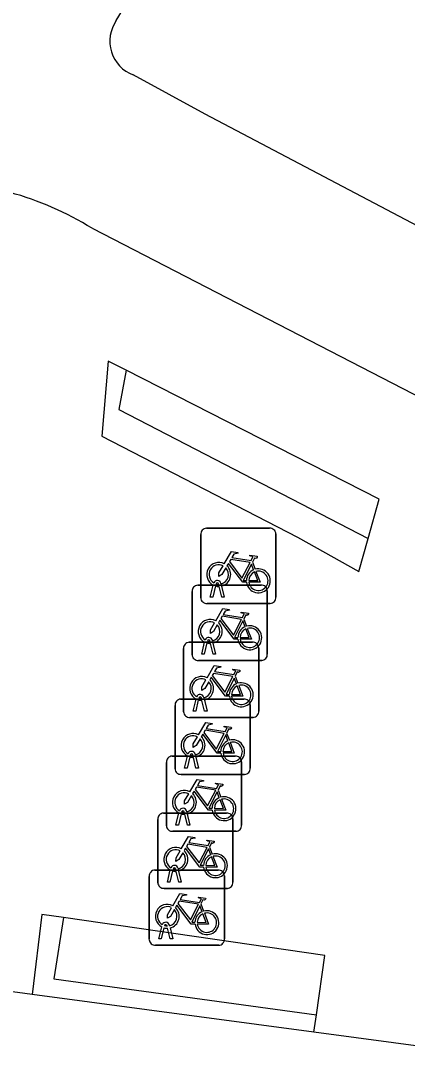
# Model space of a CAD drawing. Extents: x 160664 to 161506, y 382245 to 383288.
# Drawn here: x 161110.5 to 161115.64, y 383231.27 to 383244.94 of the extents above; entities that cross this region are included whole.
import ezdxf

# ---------------------------------------------------------------- set-up
doc = ezdxf.new("R2010")
doc.units = 0
for name, color, linetype in [('IMGEO_Fietsenrek', 7, 'Continuous'), ('IMGEO_Fietspad_gesloten', 7, 'Continuous'), ('IMGEO_Haag', 7, 'Continuous'), ('IMGEO_Voetpad_open', 7, 'Continuous'), ('IMGEO_Woonerf_open', 7, 'Continuous')]:
    doc.layers.add(name, color=color, linetype=linetype)

msp = doc.modelspace()

# ---------------------------------------------------------------- linework, layer by layer
at = {"layer": 'IMGEO_Fietsenrek'}
for p, q in [((161112.968, 383238.189), (161113.809, 383238.189)), ((161113.809, 383238.189), (161112.968, 383238.189)), ((161112.893, 383237.264), (161112.893, 383238.105)), ((161112.893, 383238.105), (161112.893, 383237.264)), ((161113.893, 383238.114), (161113.893, 383237.273)), ((161113.893, 383237.273), (161113.893, 383238.114)), ((161113.58, 383237.738), (161113.616, 383237.643)), ((161113.162, 383237.456), (161113.163, 383237.449)), ((161112.779, 383236.507), (161112.779, 383237.348)), ((161112.779, 383237.348), (161112.779, 383236.507)), ((161112.854, 383237.432), (161113.695, 383237.432)), ((161113.695, 383237.432), (161112.854, 383237.432)), ((161113.02, 383237.273), (161113.059, 383237.433)), ((161113.089, 383237.421), (161113.054, 383237.273)), ((161113.131, 383237.445), (161113.13, 383237.449)), ((161113.172, 383237.273), (161113.138, 383237.415)), ((161113.17, 383237.419), (161113.205, 383237.273)), ((161113.779, 383237.357), (161113.779, 383236.516)), ((161113.779, 383236.516), (161113.779, 383237.357)), ((161113.818, 383237.189), (161112.977, 383237.189)), ((161112.977, 383237.189), (161113.818, 383237.189)), ((161113.054, 383237.273), (161113.02, 383237.273)), ((161113.205, 383237.273), (161113.172, 383237.273)), ((161113.466, 383236.981), (161113.502, 383236.886)), ((161112.74, 383236.674), (161113.581, 383236.674)), ((161113.581, 383236.674), (161112.74, 383236.674)), ((161112.906, 383236.516), (161112.945, 383236.676)), ((161112.975, 383236.664), (161112.94, 383236.516)), ((161113.017, 383236.688), (161113.016, 383236.692)), ((161113.058, 383236.516), (161113.024, 383236.658)), ((161113.048, 383236.699), (161113.049, 383236.692)), ((161113.056, 383236.662), (161113.091, 383236.516)), ((161112.665, 383235.749), (161112.665, 383236.59)), ((161112.665, 383236.59), (161112.665, 383235.749)), ((161112.94, 383236.516), (161112.906, 383236.516)), ((161113.091, 383236.516), (161113.058, 383236.516)), ((161113.665, 383236.599), (161113.665, 383235.758)), ((161113.665, 383235.758), (161113.665, 383236.599)), ((161113.704, 383236.432), (161112.863, 383236.432)), ((161112.863, 383236.432), (161113.704, 383236.432)), ((161113.352, 383236.223), (161113.388, 383236.128)), ((161112.551, 383234.992), (161112.551, 383235.833)), ((161112.551, 383235.833), (161112.551, 383234.992)), ((161112.626, 383235.917), (161113.467, 383235.917)), ((161113.467, 383235.917), (161112.626, 383235.917)), ((161112.792, 383235.758), (161112.831, 383235.918)), ((161112.861, 383235.906), (161112.826, 383235.758)), ((161112.903, 383235.93), (161112.902, 383235.934)), ((161112.944, 383235.758), (161112.91, 383235.9)), ((161112.934, 383235.941), (161112.935, 383235.934)), ((161112.942, 383235.904), (161112.977, 383235.758)), ((161113.551, 383235.842), (161113.551, 383235.001)), ((161113.551, 383235.001), (161113.551, 383235.842)), ((161113.59, 383235.674), (161112.749, 383235.674)), ((161112.749, 383235.674), (161113.59, 383235.674)), ((161112.826, 383235.758), (161112.792, 383235.758)), ((161112.977, 383235.758), (161112.944, 383235.758)), ((161113.238, 383235.466), (161113.274, 383235.371)), ((161112.511, 383235.16), (161113.352, 383235.16)), ((161113.352, 383235.16), (161112.511, 383235.16)), ((161112.678, 383235.001), (161112.717, 383235.161)), ((161112.747, 383235.149), (161112.712, 383235.001)), ((161112.789, 383235.173), (161112.788, 383235.177)), ((161112.83, 383235.001), (161112.796, 383235.143)), ((161112.82, 383235.184), (161112.821, 383235.177)), ((161112.828, 383235.147), (161112.863, 383235.001)), ((161112.436, 383234.235), (161112.436, 383235.076)), ((161112.436, 383235.076), (161112.436, 383234.235)), ((161112.712, 383235.001), (161112.678, 383235.001)), ((161112.863, 383235.001), (161112.83, 383235.001)), ((161113.436, 383235.085), (161113.436, 383234.244)), ((161113.436, 383234.244), (161113.436, 383235.085)), ((161113.476, 383234.917), (161112.635, 383234.917)), ((161112.635, 383234.917), (161113.476, 383234.917)), ((161113.123, 383234.709), (161113.159, 383234.614)), ((161112.322, 383233.477), (161112.322, 383234.318)), ((161112.322, 383234.318), (161112.322, 383233.477)), ((161112.397, 383234.402), (161113.238, 383234.402)), ((161113.238, 383234.402), (161112.397, 383234.402)), ((161112.563, 383234.244), (161112.602, 383234.404)), ((161112.632, 383234.392), (161112.597, 383234.244)), ((161112.674, 383234.416), (161112.673, 383234.42)), ((161112.715, 383234.244), (161112.681, 383234.386)), ((161112.705, 383234.427), (161112.706, 383234.42)), ((161112.713, 383234.39), (161112.748, 383234.244)), ((161113.322, 383234.327), (161113.322, 383233.486)), ((161113.322, 383233.486), (161113.322, 383234.327)), ((161112.597, 383234.244), (161112.563, 383234.244)), ((161112.748, 383234.244), (161112.715, 383234.244)), ((161113.361, 383234.16), (161112.52, 383234.16)), ((161112.52, 383234.16), (161113.361, 383234.16)), ((161113.009, 383233.951), (161113.045, 383233.856)), ((161112.283, 383233.645), (161113.124, 383233.645)), ((161113.124, 383233.645), (161112.283, 383233.645)), ((161112.449, 383233.486), (161112.488, 383233.646)), ((161112.518, 383233.634), (161112.483, 383233.486)), ((161112.56, 383233.658), (161112.559, 383233.662)), ((161112.601, 383233.486), (161112.567, 383233.628)), ((161112.591, 383233.669), (161112.592, 383233.662)), ((161112.599, 383233.632), (161112.634, 383233.486)), ((161112.208, 383232.72), (161112.208, 383233.561)), ((161112.208, 383233.561), (161112.208, 383232.72)), ((161113.208, 383233.57), (161113.208, 383232.729)), ((161113.208, 383232.729), (161113.208, 383233.57)), ((161113.247, 383233.402), (161112.406, 383233.402)), ((161112.406, 383233.402), (161113.247, 383233.402)), ((161112.483, 383233.486), (161112.449, 383233.486)), ((161112.634, 383233.486), (161112.601, 383233.486)), ((161112.895, 383233.194), (161112.931, 383233.099)), ((161112.335, 383232.729), (161112.374, 383232.889)), ((161112.404, 383232.877), (161112.369, 383232.729)), ((161112.446, 383232.901), (161112.445, 383232.905)), ((161112.487, 383232.729), (161112.453, 383232.871)), ((161112.477, 383232.912), (161112.478, 383232.905)), ((161112.485, 383232.875), (161112.52, 383232.729)), ((161112.369, 383232.729), (161112.335, 383232.729)), ((161112.52, 383232.729), (161112.487, 383232.729)), ((161113.133, 383232.645), (161112.292, 383232.645)), ((161112.292, 383232.645), (161113.133, 383232.645))]:
    msp.add_line(p, q, dxfattribs=at)
for points in [[(161113.206, 383237.715), (161113.301, 383237.879), (161113.387, 383237.865), (161113.389, 383237.856), (161113.333, 383237.845), (161113.306, 383237.8), (161113.562, 383237.759)], [(161113.549, 383237.734), (161113.292, 383237.775), (161113.275, 383237.746), (161113.442, 383237.526), (161113.549, 383237.734)], [(161113.562, 383237.759), (161113.587, 383237.808), (161113.581, 383237.812), (161113.558, 383237.816), (161113.546, 383237.823), (161113.545, 383237.826), (161113.547, 383237.831), (161113.642, 383237.816), (161113.644, 383237.806), (161113.634, 383237.793), (161113.622, 383237.787), (161113.608, 383237.793), (161113.58, 383237.738)], [(161113.227, 383237.663), (161113.175, 383237.573), (161113.135, 383237.548), (161113.136, 383237.595), (161113.191, 383237.689)], [(161113.502, 383237.471), (161113.452, 383237.471), (161113.261, 383237.722), (161113.242, 383237.69)], [(161113.597, 383237.636), (161113.567, 383237.713), (161113.458, 383237.495), (161113.501, 383237.495)], [(161113.531, 383237.495), (161113.651, 383237.494), (161113.607, 383237.608)], [(161113.627, 383237.615), (161113.682, 383237.47), (161113.532, 383237.47)], [(161113.092, 383236.958), (161113.187, 383237.122), (161113.273, 383237.108), (161113.275, 383237.099), (161113.219, 383237.088), (161113.192, 383237.043), (161113.448, 383237.002)], [(161113.448, 383237.002), (161113.473, 383237.051), (161113.467, 383237.055), (161113.444, 383237.059), (161113.432, 383237.066), (161113.431, 383237.069), (161113.433, 383237.074), (161113.528, 383237.059), (161113.53, 383237.049), (161113.52, 383237.036), (161113.508, 383237.03), (161113.494, 383237.036), (161113.466, 383236.981)], [(161113.113, 383236.906), (161113.061, 383236.816), (161113.021, 383236.791), (161113.022, 383236.838), (161113.077, 383236.932)], [(161113.388, 383236.714), (161113.338, 383236.714), (161113.147, 383236.965), (161113.128, 383236.933)], [(161113.435, 383236.977), (161113.178, 383237.018), (161113.161, 383236.989), (161113.328, 383236.769), (161113.435, 383236.977)], [(161113.483, 383236.879), (161113.453, 383236.956), (161113.344, 383236.738), (161113.387, 383236.738)], [(161113.417, 383236.738), (161113.537, 383236.737), (161113.493, 383236.851)], [(161113.513, 383236.858), (161113.568, 383236.713), (161113.418, 383236.713)], [(161112.978, 383236.2), (161113.073, 383236.364), (161113.159, 383236.35), (161113.161, 383236.341), (161113.105, 383236.33), (161113.078, 383236.285), (161113.334, 383236.244)], [(161113.321, 383236.219), (161113.064, 383236.26), (161113.047, 383236.231), (161113.214, 383236.011), (161113.321, 383236.219)], [(161113.334, 383236.244), (161113.359, 383236.293), (161113.353, 383236.297), (161113.33, 383236.301), (161113.318, 383236.308), (161113.317, 383236.311), (161113.319, 383236.316), (161113.414, 383236.301), (161113.416, 383236.291), (161113.406, 383236.278), (161113.394, 383236.272), (161113.38, 383236.278), (161113.352, 383236.223)], [(161112.999, 383236.148), (161112.947, 383236.058), (161112.907, 383236.033), (161112.908, 383236.08), (161112.963, 383236.174)], [(161113.274, 383235.956), (161113.224, 383235.956), (161113.033, 383236.207), (161113.014, 383236.175)], [(161113.369, 383236.121), (161113.339, 383236.198), (161113.23, 383235.98), (161113.273, 383235.98)], [(161113.303, 383235.98), (161113.423, 383235.979), (161113.379, 383236.093)], [(161113.399, 383236.1), (161113.454, 383235.955), (161113.304, 383235.955)], [(161112.864, 383235.443), (161112.959, 383235.607), (161113.045, 383235.593), (161113.047, 383235.584), (161112.991, 383235.573), (161112.964, 383235.528), (161113.22, 383235.487)], [(161113.22, 383235.487), (161113.245, 383235.536), (161113.239, 383235.54), (161113.216, 383235.544), (161113.204, 383235.551), (161113.203, 383235.554), (161113.205, 383235.559), (161113.3, 383235.544), (161113.302, 383235.534), (161113.292, 383235.521), (161113.28, 383235.515), (161113.266, 383235.521), (161113.238, 383235.466)], [(161112.885, 383235.391), (161112.833, 383235.301), (161112.793, 383235.276), (161112.794, 383235.323), (161112.849, 383235.417)], [(161113.16, 383235.199), (161113.11, 383235.199), (161112.919, 383235.45), (161112.9, 383235.418)], [(161113.207, 383235.462), (161112.95, 383235.503), (161112.933, 383235.474), (161113.1, 383235.254), (161113.207, 383235.462)], [(161113.255, 383235.364), (161113.225, 383235.441), (161113.116, 383235.223), (161113.159, 383235.223)], [(161113.189, 383235.223), (161113.309, 383235.222), (161113.265, 383235.336)], [(161113.285, 383235.343), (161113.34, 383235.198), (161113.19, 383235.198)], [(161112.749, 383234.686), (161112.844, 383234.85), (161112.93, 383234.836), (161112.932, 383234.827), (161112.876, 383234.816), (161112.849, 383234.771), (161113.105, 383234.73)], [(161113.092, 383234.705), (161112.835, 383234.746), (161112.818, 383234.717), (161112.985, 383234.497), (161113.092, 383234.705)], [(161113.105, 383234.73), (161113.13, 383234.779), (161113.124, 383234.783), (161113.101, 383234.787), (161113.089, 383234.794), (161113.088, 383234.797), (161113.09, 383234.802), (161113.185, 383234.787), (161113.187, 383234.777), (161113.177, 383234.764), (161113.165, 383234.758), (161113.151, 383234.764), (161113.123, 383234.709)], [(161112.77, 383234.634), (161112.718, 383234.544), (161112.678, 383234.519), (161112.679, 383234.566), (161112.734, 383234.66)], [(161113.045, 383234.442), (161112.995, 383234.442), (161112.804, 383234.693), (161112.785, 383234.661)], [(161113.14, 383234.607), (161113.11, 383234.684), (161113.001, 383234.466), (161113.044, 383234.466)], [(161113.17, 383234.586), (161113.225, 383234.441), (161113.075, 383234.441)], [(161113.074, 383234.466), (161113.194, 383234.465), (161113.15, 383234.579)], [(161112.635, 383233.928), (161112.73, 383234.092), (161112.816, 383234.078), (161112.818, 383234.069), (161112.762, 383234.058), (161112.735, 383234.013), (161112.991, 383233.972)], [(161112.991, 383233.972), (161113.016, 383234.021), (161113.01, 383234.025), (161112.987, 383234.029), (161112.975, 383234.036), (161112.974, 383234.039), (161112.976, 383234.044), (161113.071, 383234.029), (161113.073, 383234.019), (161113.063, 383234.006), (161113.051, 383234), (161113.037, 383234.006), (161113.009, 383233.951)], [(161112.656, 383233.876), (161112.604, 383233.786), (161112.564, 383233.761), (161112.565, 383233.808), (161112.62, 383233.902)], [(161112.931, 383233.684), (161112.881, 383233.684), (161112.69, 383233.935), (161112.671, 383233.903)], [(161112.978, 383233.947), (161112.721, 383233.988), (161112.704, 383233.959), (161112.871, 383233.739), (161112.978, 383233.947)], [(161113.026, 383233.849), (161112.996, 383233.926), (161112.887, 383233.708), (161112.93, 383233.708)], [(161112.96, 383233.708), (161113.08, 383233.707), (161113.036, 383233.821)], [(161113.056, 383233.828), (161113.111, 383233.683), (161112.961, 383233.683)], [(161112.521, 383233.171), (161112.616, 383233.335), (161112.702, 383233.321), (161112.704, 383233.312), (161112.648, 383233.301), (161112.621, 383233.256), (161112.877, 383233.215)], [(161112.864, 383233.19), (161112.607, 383233.231), (161112.59, 383233.202), (161112.757, 383232.982), (161112.864, 383233.19)], [(161112.877, 383233.215), (161112.902, 383233.264), (161112.896, 383233.268), (161112.873, 383233.272), (161112.861, 383233.279), (161112.86, 383233.282), (161112.862, 383233.287), (161112.957, 383233.272), (161112.959, 383233.262), (161112.949, 383233.249), (161112.937, 383233.243), (161112.923, 383233.249), (161112.895, 383233.194)], [(161112.542, 383233.119), (161112.49, 383233.029), (161112.45, 383233.004), (161112.451, 383233.051), (161112.506, 383233.145)], [(161112.817, 383232.927), (161112.767, 383232.927), (161112.576, 383233.178), (161112.557, 383233.146)], [(161112.912, 383233.092), (161112.882, 383233.169), (161112.773, 383232.951), (161112.816, 383232.951)], [(161112.846, 383232.951), (161112.966, 383232.95), (161112.922, 383233.064)], [(161112.942, 383233.071), (161112.997, 383232.926), (161112.847, 383232.926)]]:
    msp.add_lwpolyline(points, dxfattribs=at)
for centre, radius, start, end in [((161112.971, 383238.111), 0.0779, 92.4484, 184.2845), ((161112.971, 383238.111), 0.0779, 92.4484, 184.2845), ((161113.815, 383238.111), 0.0779, 2.4484, 94.2845), ((161113.815, 383238.111), 0.0779, 2.4484, 94.2845), ((161113.133, 383237.574), 0.159, 62.6766, 242.1369), ((161113.133, 383237.574), 0.129, 63.3192, 238.903), ((161113.133, 383237.574), 0.129, 283.6043, 43.4302), ((161113.133, 383237.574), 0.159, 283.5766, 46.6042), ((161113.66, 383237.49), 0.159, 113.3408, 178.3217), ((161113.66, 383237.49), 0.159, 187.0065, 105.7708), ((161113.66, 383237.49), 0.129, 113.923, 177.9556), ((161113.66, 383237.49), 0.129, 188.6715, 104.5883), ((161113.113, 383237.445), 0.0499, 12.8025, 158.6934), ((161113.113, 383237.445), 0.0174, 12.8025, 163.4502), ((161113.133, 383237.574), 0.129, 253.415, 269.0204), ((161112.857, 383237.354), 0.0779, 92.4484, 184.2845), ((161112.857, 383237.354), 0.0779, 92.4484, 184.2845), ((161113.133, 383237.574), 0.159, 253.9967, 271.7867), ((161113.701, 383237.354), 0.0779, 2.4484, 94.2845), ((161113.701, 383237.354), 0.0779, 2.4484, 94.2845), ((161112.971, 383237.267), 0.0779, 182.4484, 274.2845), ((161112.971, 383237.267), 0.0779, 182.4484, 274.2845), ((161113.815, 383237.267), 0.0779, 272.4484, 4.2845), ((161113.815, 383237.267), 0.0779, 272.4484, 4.2845), ((161113.019, 383236.817), 0.159, 62.6766, 242.1369), ((161113.019, 383236.817), 0.129, 63.3192, 238.903), ((161113.019, 383236.817), 0.129, 283.6043, 43.4302), ((161113.019, 383236.817), 0.159, 283.5766, 46.6042), ((161113.546, 383236.733), 0.159, 113.3408, 178.3217), ((161113.546, 383236.733), 0.159, 187.0065, 105.7708), ((161113.546, 383236.733), 0.129, 113.923, 177.9556), ((161113.546, 383236.733), 0.129, 188.6715, 104.5883), ((161112.743, 383236.596), 0.0779, 92.4484, 184.2845), ((161112.743, 383236.596), 0.0779, 92.4484, 184.2845), ((161112.999, 383236.688), 0.0499, 12.8025, 158.6934), ((161113.019, 383236.817), 0.159, 253.9967, 271.7867), ((161112.999, 383236.688), 0.0174, 12.8025, 163.4502), ((161113.019, 383236.817), 0.129, 253.415, 269.0204), ((161113.587, 383236.596), 0.0779, 2.4484, 94.2845), ((161113.587, 383236.596), 0.0779, 2.4484, 94.2845), ((161112.857, 383236.51), 0.0779, 182.4484, 274.2845), ((161112.857, 383236.51), 0.0779, 182.4484, 274.2845), ((161113.701, 383236.51), 0.0779, 272.4484, 4.2845), ((161113.701, 383236.51), 0.0779, 272.4484, 4.2845), ((161112.905, 383236.059), 0.159, 62.6766, 242.1369), ((161112.905, 383236.059), 0.129, 63.3192, 238.903), ((161112.905, 383236.059), 0.129, 283.6043, 43.4302), ((161112.905, 383236.059), 0.159, 283.5766, 46.6042), ((161113.432, 383235.975), 0.159, 113.3408, 178.3217), ((161113.432, 383235.975), 0.159, 187.0065, 105.7708), ((161113.432, 383235.975), 0.129, 113.923, 177.9556), ((161113.432, 383235.975), 0.129, 188.6715, 104.5883), ((161112.885, 383235.93), 0.0499, 12.8025, 158.6934), ((161112.885, 383235.93), 0.0174, 12.8025, 163.4502), ((161112.629, 383235.839), 0.0779, 92.4484, 184.2845), ((161112.629, 383235.839), 0.0779, 92.4484, 184.2845), ((161112.905, 383236.059), 0.159, 253.9967, 271.7867), ((161112.905, 383236.059), 0.129, 253.415, 269.0204), ((161113.473, 383235.839), 0.0779, 2.4484, 94.2845), ((161113.473, 383235.839), 0.0779, 2.4484, 94.2845), ((161112.743, 383235.752), 0.0779, 182.4484, 274.2845), ((161112.743, 383235.752), 0.0779, 182.4484, 274.2845), ((161113.587, 383235.752), 0.0779, 272.4484, 4.2845), ((161113.587, 383235.752), 0.0779, 272.4484, 4.2845), ((161112.791, 383235.302), 0.159, 62.6766, 242.1369), ((161112.791, 383235.302), 0.129, 63.3192, 238.903), ((161112.791, 383235.302), 0.159, 283.5766, 46.6042), ((161112.791, 383235.302), 0.129, 283.6043, 43.4302), ((161113.318, 383235.218), 0.159, 113.3408, 178.3217), ((161113.318, 383235.218), 0.159, 187.0065, 105.7708), ((161113.318, 383235.218), 0.129, 113.923, 177.9556), ((161113.318, 383235.218), 0.129, 188.6715, 104.5883), ((161112.514, 383235.082), 0.0779, 92.4484, 184.2845), ((161112.514, 383235.082), 0.0779, 92.4484, 184.2845), ((161112.771, 383235.173), 0.0499, 12.8025, 158.6934), ((161112.791, 383235.302), 0.159, 253.9967, 271.7867), ((161112.771, 383235.173), 0.0174, 12.8025, 163.4502), ((161112.791, 383235.302), 0.129, 253.415, 269.0204), ((161113.358, 383235.082), 0.0779, 2.4484, 94.2845), ((161113.358, 383235.082), 0.0779, 2.4484, 94.2845), ((161112.629, 383234.995), 0.0779, 182.4484, 274.2845), ((161112.629, 383234.995), 0.0779, 182.4484, 274.2845), ((161113.473, 383234.995), 0.0779, 272.4484, 4.2845), ((161113.473, 383234.995), 0.0779, 272.4484, 4.2845), ((161112.676, 383234.545), 0.159, 62.6766, 242.1369), ((161112.676, 383234.545), 0.129, 63.3192, 238.903), ((161112.676, 383234.545), 0.129, 283.6043, 43.4302), ((161112.676, 383234.545), 0.159, 283.5766, 46.6042), ((161113.203, 383234.461), 0.159, 113.3408, 178.3217), ((161113.203, 383234.461), 0.159, 187.0065, 105.7708), ((161113.203, 383234.461), 0.129, 188.6715, 104.5883), ((161112.656, 383234.416), 0.0499, 12.8025, 158.6934), ((161113.203, 383234.461), 0.129, 113.923, 177.9556), ((161112.4, 383234.324), 0.0779, 92.4484, 184.2845), ((161112.4, 383234.324), 0.0779, 92.4484, 184.2845), ((161112.676, 383234.545), 0.159, 253.9967, 271.7867), ((161112.656, 383234.416), 0.0174, 12.8025, 163.4502), ((161112.676, 383234.545), 0.129, 253.415, 269.0204), ((161113.244, 383234.324), 0.0779, 2.4484, 94.2845), ((161113.244, 383234.324), 0.0779, 2.4484, 94.2845), ((161112.514, 383234.238), 0.0779, 182.4484, 274.2845), ((161112.514, 383234.238), 0.0779, 182.4484, 274.2845), ((161113.358, 383234.238), 0.0779, 272.4484, 4.2845), ((161113.358, 383234.238), 0.0779, 272.4484, 4.2845), ((161112.562, 383233.787), 0.159, 62.6766, 242.1369), ((161112.562, 383233.787), 0.129, 63.3192, 238.903), ((161112.562, 383233.787), 0.159, 283.5766, 46.6042), ((161112.562, 383233.787), 0.129, 283.6043, 43.4302), ((161113.089, 383233.703), 0.159, 113.3408, 178.3217), ((161113.089, 383233.703), 0.159, 187.0065, 105.7708), ((161113.089, 383233.703), 0.129, 113.923, 177.9556), ((161113.089, 383233.703), 0.129, 188.6715, 104.5883), ((161112.286, 383233.567), 0.0779, 92.4484, 184.2845), ((161112.286, 383233.567), 0.0779, 92.4484, 184.2845), ((161112.542, 383233.658), 0.0499, 12.8025, 158.6934), ((161112.562, 383233.787), 0.159, 253.9967, 271.7867), ((161112.542, 383233.658), 0.0174, 12.8025, 163.4502), ((161112.562, 383233.787), 0.129, 253.415, 269.0204), ((161113.13, 383233.567), 0.0779, 2.4484, 94.2845), ((161113.13, 383233.567), 0.0779, 2.4484, 94.2845), ((161112.4, 383233.48), 0.0779, 182.4484, 274.2845), ((161112.4, 383233.48), 0.0779, 182.4484, 274.2845), ((161113.244, 383233.48), 0.0779, 272.4484, 4.2845), ((161113.244, 383233.48), 0.0779, 272.4484, 4.2845), ((161112.448, 383233.03), 0.159, 62.6766, 242.1369), ((161112.448, 383233.03), 0.129, 63.3192, 238.903), ((161112.448, 383233.03), 0.129, 283.6043, 43.4302), ((161112.448, 383233.03), 0.159, 283.5766, 46.6042), ((161112.975, 383232.946), 0.159, 113.3408, 178.3217), ((161112.975, 383232.946), 0.159, 187.0065, 105.7708), ((161112.428, 383232.901), 0.0499, 12.8025, 158.6934), ((161112.975, 383232.946), 0.129, 113.923, 177.9556), ((161112.975, 383232.946), 0.129, 188.6715, 104.5883), ((161112.448, 383233.03), 0.159, 253.9967, 271.7867), ((161112.428, 383232.901), 0.0174, 12.8025, 163.4502), ((161112.448, 383233.03), 0.129, 253.415, 269.0204), ((161112.286, 383232.723), 0.0779, 182.4484, 274.2845), ((161112.286, 383232.723), 0.0779, 182.4484, 274.2845), ((161113.13, 383232.723), 0.0779, 272.4484, 4.2845), ((161113.13, 383232.723), 0.0779, 272.4484, 4.2845)]:
    msp.add_arc(centre, radius, start, end, dxfattribs=at)
at = {"layer": 'IMGEO_Fietspad_gesloten'}
for points in [[(161111.769, 383244.937), (161112.286, 383245.788), (161113.298, 383247.437)], [(161121.867, 383239), (161112.951, 383243.694), (161111.995, 383244.215)], [(161111.447, 383242.176), (161118.604, 383238.487)]]:
    msp.add_lwpolyline(points, dxfattribs=at)
for centre, radius, start, end in [((161112.16, 383244.663), 0.477, 144.9383, 249.824), ((161109.285, 383238.703), 4.091, 58.0885, 74.8454)]:
    msp.add_arc(centre, radius, start, end, dxfattribs=at)
at = {"layer": 'IMGEO_Haag'}
for points in [[(161111.901, 383240.29), (161111.802, 383239.769), (161115.119, 383238.053)], [(161111.067, 383233.013), (161110.941, 383232.201), (161114.432, 383231.721)]]:
    msp.add_lwpolyline(points, dxfattribs=at)
at = {"layer": 'IMGEO_Voetpad_open'}
for points in [[(161111.901, 383240.29), (161111.663, 383240.411), (161111.578, 383239.411), (161114.18, 383238.07), (161114.995, 383237.612), (161115.119, 383238.053)], [(161115.119, 383238.053), (161115.267, 383238.576), (161111.901, 383240.29)], [(161111.067, 383233.013), (161110.778, 383233.055), (161110.653, 383231.992)], [(161114.432, 383231.721), (161114.546, 383232.508), (161111.067, 383233.013)], [(161110.653, 383231.992), (161109.047, 383232.207)], [(161114.399, 383231.491), (161114.432, 383231.721)], [(161116.019, 383231.274), (161114.399, 383231.491)]]:
    msp.add_lwpolyline(points, dxfattribs=at)
at = {"layer": 'IMGEO_Woonerf_open'}
msp.add_lwpolyline([(161114.399, 383231.491), (161110.653, 383231.992)], dxfattribs=at)

doc.saveas('drawing.dxf')
